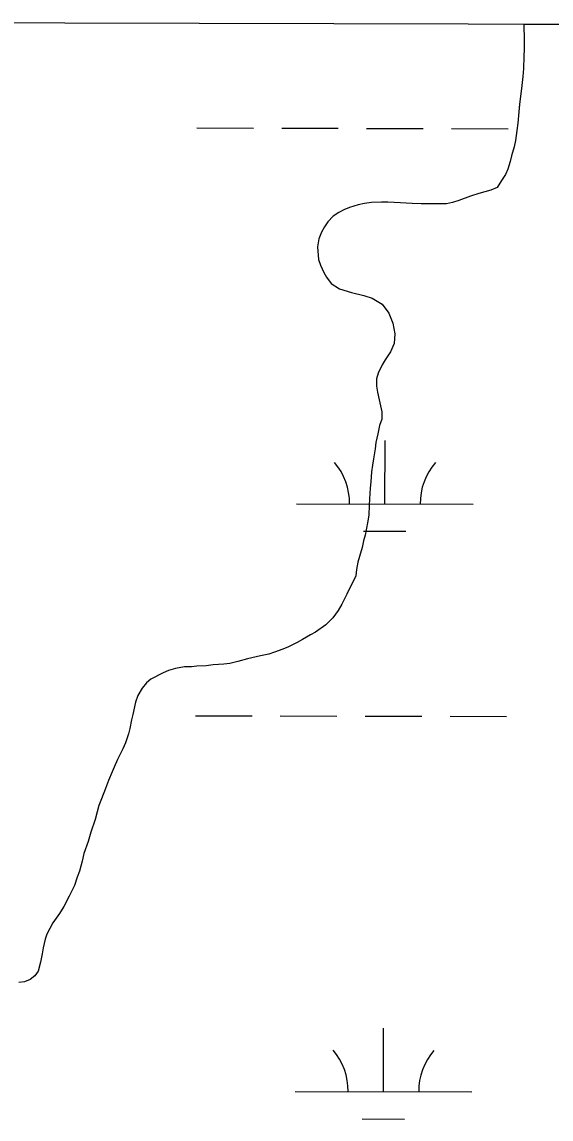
# Model space of a CAD drawing. Extents: x 3172297 to 3210190, y 958463 to 983887.
# Drawn here: x 3188851 to 3189150, y 981459 to 982080 of the extents above; entities that cross this region are included whole.
import ezdxf

# ---------------------------------------------------------------- set-up
doc = ezdxf.new("R2010")
doc.units = 0
for name, color, linetype in [('V-SITE-VEGE', 7, 'Continuous'), ('V-TOPO-SHOR', 7, 'Continuous'), ('V-WETL-SWMP', 7, 'Continuous')]:
    doc.layers.add(name, color=color, linetype=linetype)

msp = doc.modelspace()

# ---------------------------------------------------------------- linework, layer by layer
at = {"layer": 'V-SITE-VEGE'}
for p, q in [((3191409.01, 982072.94), (3189134.72, 982078.56)), ((3189134.72, 982078.56), (3189134.77, 982076.4)), ((3189134.77, 982076.4), (3189134.94, 982071.69)), ((3189134.94, 982071.69), (3189134.99, 982064.77)), ((3189134.99, 982064.77), (3189134.74, 982060.34)), ((3189134.74, 982060.34), (3189134.5, 982053.55)), ((3189134.12, 982049.12), (3189133.33, 982042.19)), ((3189134.5, 982053.55), (3189134.12, 982049.12)), ((3189133.33, 982042.19), (3189132.28, 982033.33)), ((3189132.28, 982033.33), (3189131.89, 982029.03)), ((3189131.89, 982029.03), (3189131.38, 982022.66)), ((3189130.71, 982018.5), (3189130.06, 982012.82)), ((3189131.38, 982022.66), (3189130.71, 982018.5)), ((3189130.06, 982012.82), (3189129.25, 982009.35)), ((3189129.25, 982009.35), (3189127.76, 982004.08)), ((3189126.95, 982001.03), (3189125.59, 981996.59)), ((3189127.76, 982004.08), (3189126.95, 982001.03)), ((3189124.36, 981993.68), (3189122.17, 981990.21)), ((3189125.59, 981996.59), (3189124.36, 981993.68)), ((3189119.56, 981986.31), (3189115.98, 981984.76)), ((3189122.17, 981990.21), (3189119.56, 981986.31)), ((3189104.51, 981981.37), (3189097.87, 981978.97)), ((3189109.34, 981982.92), (3189104.51, 981981.37)), ((3189115.98, 981984.76), (3189109.34, 981982.92)), ((3189032.84, 981973.57), (3189030.08, 981972.17)), ((3189036.02, 981974.98), (3189032.84, 981973.57)), ((3189040.99, 981976.53), (3189036.02, 981974.98)), ((3189044.58, 981977.25), (3189040.99, 981976.53)), ((3189048.46, 981977.69), (3189044.58, 981977.25)), ((3189054.13, 981977.86), (3189048.46, 981977.69)), ((3189057.87, 981978.02), (3189054.13, 981977.86)), ((3189064.93, 981977.51), (3189057.87, 981978.02)), ((3189068.12, 981977.4), (3189064.93, 981977.51)), ((3189071.58, 981977.14), (3189068.12, 981977.4)), ((3189076.57, 981977.03), (3189071.58, 981977.14)), ((3189080.31, 981976.92), (3189076.57, 981977.03)), ((3189090.97, 981976.99), (3189080.31, 981976.92)), ((3189094.42, 981977.84), (3189090.97, 981976.99)), ((3189097.87, 981978.97), (3189094.42, 981977.84)), ((3189026.91, 981969.94), (3189023.88, 981966.87)), ((3189030.08, 981972.17), (3189026.91, 981969.94)), ((3189021.96, 981963.95), (3189020.18, 981961.03)), ((3189023.88, 981966.87), (3189021.96, 981963.95)), ((3189018.82, 981957.15), (3189018.02, 981952.71)), ((3189020.18, 981961.03), (3189018.82, 981957.15)), ((3189018.02, 981952.71), (3189018.62, 981945.52)), ((3189018.62, 981945.52), (3189019.61, 981942.34)), ((3189019.61, 981942.34), (3189021.57, 981938.06)), ((3189021.57, 981938.06), (3189023.11, 981935.44)), ((3189023.11, 981935.44), (3189025.77, 981931.99)), ((3189025.77, 981931.99), (3189030.49, 981928.98)), ((3189030.49, 981928.98), (3189037.29, 981926.8)), ((3189037.29, 981926.8), (3189044.22, 981925.19)), ((3189044.22, 981925.19), (3189048.94, 981923.7)), ((3189048.94, 981923.7), (3189054.5, 981920.27)), ((3189054.5, 981920.27), (3189058.27, 981915.17)), ((3189058.27, 981915.17), (3189060.52, 981909.37)), ((3189060.52, 981909.37), (3189061.67, 981903.43)), ((3189061.67, 981903.43), (3189061.43, 981897.89)), ((3189059.38, 981893.16), (3189056.22, 981888.71)), ((3189061.43, 981897.89), (3189059.38, 981893.16)), ((3189056.22, 981888.71), (3189054.58, 981885.8)), ((3189052.4, 981881.08), (3189051.45, 981878.02)), ((3189054.58, 981885.8), (3189052.4, 981881.08)), ((3189051.45, 981878.02), (3189051.34, 981873.73)), ((3189051.34, 981873.73), (3189051.91, 981870.41)), ((3189051.91, 981870.41), (3189052.91, 981865.99)), ((3189052.91, 981865.99), (3189054.33, 981859.35)), ((3189054.33, 981859.35), (3189054.36, 981855.06)), ((3189053.14, 981851.45), (3189052.06, 981846.88)), ((3189054.36, 981855.06), (3189053.14, 981851.45)), ((3189052.06, 981846.88), (3189050.98, 981841.89)), ((3189050.59, 981838.28), (3189049.66, 981832.74)), ((3189050.98, 981841.89), (3189050.59, 981838.28)), ((3189049.66, 981832.74), (3189049.13, 981829)), ((3189048.46, 981825.26), (3189048.08, 981819.71)), ((3189049.13, 981829), (3189048.46, 981825.26)), ((3189048.08, 981819.71), (3189047.83, 981815.97)), ((3189047.83, 981815.97), (3189047.45, 981810.02)), ((3189047.2, 981806.28), (3189046.95, 981800.88)), ((3189047.45, 981810.02), (3189047.2, 981806.28)), ((3189046.95, 981800.88), (3189046.43, 981797.41)), ((3189046.43, 981797.41), (3189045.62, 981792.57)), ((3189044.95, 981789.38), (3189044, 981786.19)), ((3189045.62, 981792.57), (3189044.95, 981789.38)), ((3189043.2, 981782.44), (3189041.7, 981777.45)), ((3189044, 981786.19), (3189043.2, 981782.44)), ((3189041.7, 981777.45), (3189040.9, 981774.12)), ((3189040.09, 981769.96), (3189039.7, 981766.36)), ((3189040.9, 981774.12), (3189040.09, 981769.96)), ((3189039.7, 981766.36), (3189034.64, 981756.08)), ((3189031.77, 981750.39), (3189029.71, 981746.91)), ((3189034.64, 981756.08), (3189031.77, 981750.39)), ((3189029.71, 981746.91), (3189026.69, 981742.74)), ((3189022.71, 981738.7), (3189016.78, 981734.65)), ((3189026.69, 981742.74), (3189022.71, 981738.7)), ((3189014.02, 981732.97), (3189009.61, 981730.45)), ((3189016.78, 981734.65), (3189014.02, 981732.97)), ((3189001.6, 981726.24), (3188998.43, 981724.84)), ((3189006.43, 981728.63), (3189001.6, 981726.24)), ((3189009.61, 981730.45), (3189006.43, 981728.63)), ((3188978.39, 981719.45), (3188972.86, 981717.89)), ((3188985.85, 981721.16), (3188978.39, 981719.45)), ((3188990.55, 981722.16), (3188985.85, 981721.16)), ((3188993.73, 981723.15), (3188990.55, 981722.16)), ((3188998.43, 981724.84), (3188993.73, 981723.15)), ((3188933.71, 981712.8), (3188930.67, 981711.53)), ((3188937.72, 981713.93), (3188933.71, 981712.8)), ((3188942.7, 981714.93), (3188937.72, 981713.93)), ((3188946.71, 981714.96), (3188942.7, 981714.93)), ((3188949.75, 981715.25), (3188946.71, 981714.96)), ((3188955.01, 981715.56), (3188949.75, 981715.25)), ((3188959.03, 981716), (3188955.01, 981715.56)), ((3188964.98, 981716.46), (3188959.03, 981716)), ((3188968.44, 981716.76), (3188964.98, 981716.46)), ((3188972.86, 981717.89), (3188968.44, 981716.76)), ((3188923.77, 981707.89), (3188921.29, 981705.79)), ((3188930.67, 981711.53), (3188923.77, 981707.89)), ((3188918.82, 981702.87), (3188916.35, 981698.7)), ((3188921.29, 981705.79), (3188918.82, 981702.87)), ((3188915.13, 981694.96), (3188913.52, 981688.02)), ((3188916.35, 981698.7), (3188915.13, 981694.96)), ((3188913.52, 981688.02), (3188912.84, 981684.97)), ((3188912.84, 981684.97), (3188911.91, 981680.12)), ((3188911.1, 981676.93), (3188909.33, 981671.94)), ((3188911.91, 981680.12), (3188911.1, 981676.93)), ((3188909.33, 981671.94), (3188907.96, 981668.6)), ((3188907.96, 981668.6), (3188904.96, 981662.49)), ((3188903.04, 981658.19), (3188901.82, 981655.41)), ((3188904.96, 981662.49), (3188903.04, 981658.19)), ((3188899.77, 981650.69), (3188898.14, 981646.11)), ((3188901.82, 981655.41), (3188899.77, 981650.69)), ((3188898.14, 981646.11), (3188895.82, 981640.15)), ((3188895.82, 981640.15), (3188894.32, 981636.4)), ((3188893.38, 981632.93), (3188892.16, 981628.49)), ((3188894.32, 981636.4), (3188893.38, 981632.93)), ((3188892.16, 981628.49), (3188889.85, 981621.28)), ((3188889.85, 981621.28), (3188888.22, 981616.15)), ((3188888.22, 981616.15), (3188885.91, 981609.35)), ((3188885.91, 981609.35), (3188884.83, 981604.91)), ((3188884.83, 981604.91), (3188883.35, 981599.23)), ((3188882.12, 981595.89), (3188880.49, 981591.18)), ((3188883.35, 981599.23), (3188882.12, 981595.89)), ((3188880.49, 981591.18), (3188877.62, 981585.07)), ((3188877.62, 981585.07), (3188874.61, 981579.37)), ((3188874.61, 981579.37), (3188872.01, 981575.34)), ((3188868.31, 981570.06), (3188864.88, 981563.67)), ((3188872.01, 981575.34), (3188868.31, 981570.06)), ((3188863.93, 981560.75), (3188862.85, 981555.9)), ((3188864.88, 981563.67), (3188863.93, 981560.75)), ((3188862.32, 981552.57), (3188861.24, 981547.86)), ((3188862.85, 981555.9), (3188862.32, 981552.57)), ((3188861.24, 981547.86), (3188860.03, 981542.73)), ((3188858.11, 981539.95), (3188855.49, 981537.99)), ((3188860.03, 981542.73), (3188858.11, 981539.95)), ((3188852.32, 981536.59), (3188849.14, 981536.29)), ((3188855.49, 981537.99), (3188852.32, 981536.59))]:
    msp.add_line(p, q, dxfattribs=at)
at = {"layer": 'V-TOPO-SHOR'}
for points in [[(3189134.72, 982078.56), (3189134.77, 982076.4), (3189134.94, 982071.69), (3189134.99, 982064.77), (3189134.74, 982060.34), (3189134.5, 982053.55), (3189134.12, 982049.12), (3189133.33, 982042.19), (3189132.28, 982033.32), (3189131.89, 982029.03), (3189131.38, 982022.66), (3189130.71, 982018.5), (3189130.06, 982012.82), (3189129.25, 982009.35), (3189127.76, 982004.08), (3189126.95, 982001.03), (3189125.59, 981996.59), (3189124.36, 981993.68), (3189122.17, 981990.2), (3189119.56, 981986.31), (3189115.98, 981984.76), (3189109.34, 981982.92), (3189104.51, 981981.37), (3189097.87, 981978.97), (3189094.42, 981977.84), (3189090.97, 981976.99), (3189086.95, 981976.96), (3189083.77, 981976.94), (3189080.31, 981976.92), (3189076.57, 981977.03), (3189071.58, 981977.14), (3189068.12, 981977.4), (3189064.93, 981977.51), (3189057.87, 981978.02), (3189054.13, 981977.86), (3189048.46, 981977.69), (3189044.58, 981977.25), (3189040.99, 981976.53), (3189036.02, 981974.98), (3189032.84, 981973.57), (3189030.08, 981972.17), (3189026.91, 981969.94), (3189023.88, 981966.87), (3189021.96, 981963.95), (3189020.18, 981961.03), (3189018.82, 981957.15), (3189018.02, 981952.71), (3189018.62, 981945.52), (3189019.61, 981942.34), (3189021.57, 981938.06), (3189023.11, 981935.44), (3189025.77, 981931.99), (3189030.49, 981928.98), (3189037.29, 981926.81), (3189044.22, 981925.19), (3189048.94, 981923.7), (3189054.5, 981920.27), (3189058.27, 981915.17), (3189060.52, 981909.37), (3189061.67, 981903.43), (3189061.43, 981897.89), (3189059.38, 981893.16), (3189056.22, 981888.71), (3189054.58, 981885.8), (3189052.4, 981881.08), (3189051.45, 981878.02), (3189051.34, 981873.73), (3189051.91, 981870.41), (3189052.91, 981865.99), (3189054.33, 981859.35), (3189054.36, 981855.06), (3189053.14, 981851.45), (3189052.06, 981846.88), (3189050.98, 981841.89), (3189050.59, 981838.28), (3189049.66, 981832.74), (3189049.13, 981829), (3189048.46, 981825.26), (3189048.08, 981819.71), (3189047.83, 981815.97), (3189047.45, 981810.02), (3189047.2, 981806.28)], [(3189047.2, 981806.28), (3189046.95, 981800.88), (3189046.42, 981797.41), (3189045.62, 981792.57), (3189044.95, 981789.38), (3189044, 981786.19), (3189043.2, 981782.44), (3189041.7, 981777.45), (3189040.9, 981774.12), (3189040.09, 981769.96), (3189039.7, 981766.36), (3189036.69, 981760.25), (3189034.64, 981756.08), (3189031.77, 981750.39), (3189029.71, 981746.91), (3189026.69, 981742.74), (3189022.71, 981738.7), (3189016.78, 981734.65), (3189014.02, 981732.97), (3189009.61, 981730.45), (3189006.43, 981728.63), (3189001.6, 981726.24), (3188998.43, 981724.84), (3188993.73, 981723.15), (3188990.55, 981722.16), (3188985.85, 981721.16), (3188978.39, 981719.45), (3188972.86, 981717.89), (3188968.44, 981716.76), (3188964.98, 981716.46), (3188959.03, 981716), (3188955.01, 981715.56), (3188949.75, 981715.25), (3188946.71, 981714.96), (3188942.7, 981714.93), (3188937.72, 981713.93), (3188933.71, 981712.8), (3188930.67, 981711.53), (3188923.77, 981707.89), (3188921.29, 981705.79), (3188918.82, 981702.87), (3188916.35, 981698.7), (3188915.13, 981694.96), (3188913.52, 981688.02), (3188912.84, 981684.97), (3188911.91, 981680.12), (3188911.1, 981676.93), (3188909.33, 981671.94), (3188907.96, 981668.6), (3188906.46, 981665.55), (3188904.96, 981662.49), (3188903.04, 981658.19), (3188901.82, 981655.41), (3188899.77, 981650.69), (3188898.14, 981646.11), (3188895.82, 981640.15), (3188894.32, 981636.4), (3188893.38, 981632.93), (3188892.16, 981628.49), (3188889.85, 981621.28), (3188888.22, 981616.15), (3188885.91, 981609.35), (3188884.83, 981604.91), (3188883.35, 981599.22), (3188882.12, 981595.89), (3188880.49, 981591.18), (3188877.62, 981585.07), (3188874.61, 981579.37), (3188872.01, 981575.34), (3188868.3, 981570.06), (3188864.88, 981563.67), (3188863.93, 981560.75), (3188862.85, 981555.9), (3188862.32, 981552.57), (3188861.24, 981547.86), (3188860.03, 981542.73), (3188858.11, 981539.95), (3188855.49, 981537.99), (3188852.32, 981536.59), (3188849.14, 981536.29)]]:
    msp.add_lwpolyline(points, dxfattribs=at)
at = {"layer": 'V-WETL-SWMP'}
for p, q in [((3188949.78, 982019.97), (3188981.78, 982019.89)), ((3188997.78, 982019.85), (3189029.78, 982019.77)), ((3189045.78, 982019.73), (3189077.78, 982019.65)), ((3189093.78, 982019.61), (3189125.78, 982019.53)), ((3189056.1, 981807.1), (3189056.19, 981843.1)), ((3189006.1, 981807.22), (3189106.1, 981806.98)), ((3189044.06, 981791.7), (3189068.06, 981791.64)), ((3188948.96, 981687.29), (3188980.96, 981687.21)), ((3188996.96, 981687.17), (3189028.96, 981687.1)), ((3189044.96, 981687.06), (3189076.96, 981686.98)), ((3189092.96, 981686.94), (3189124.96, 981686.86)), ((3189055.28, 981474.43), (3189055.37, 981510.43)), ((3189005.28, 981474.55), (3189105.28, 981474.3)), ((3189043.24, 981459.02), (3189067.24, 981458.96))]:
    msp.add_line(p, q, dxfattribs=at)
msp.add_lwpolyline([(3194349.48, 982065.67), (3188570.82, 982079.96)], dxfattribs=at)
for centre, start, end in [((3189000.86, 981807.71), 359.0865, 40.63016), ((3189111.34, 981807.44), 139.0865, 180.63016), ((3189000.03, 981475.04), 359.0865, 40.63016), ((3189110.52, 981474.76), 139.0865, 180.63016)]:
    msp.add_arc(centre, 35.25, start, end, dxfattribs=at)

doc.saveas('drawing.dxf')
